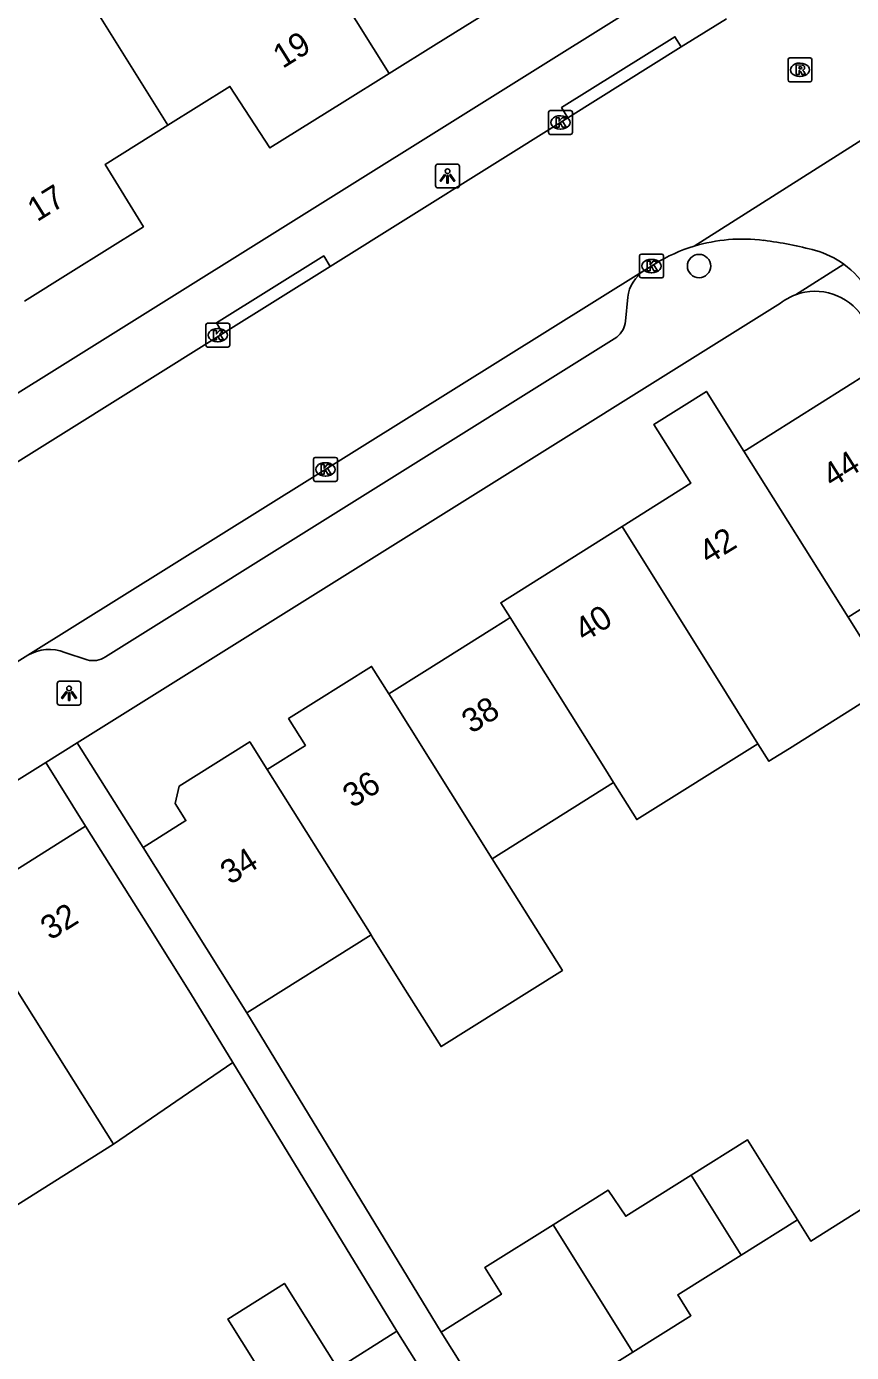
# Model space of a CAD drawing. Extents: x 157767 to 159171, y 387842 to 389425.
# Drawn here: x 158660 to 158694.5, y 388311.9 to 388367.5 of the extents above; entities that cross this region are included whole.
import ezdxf

# ---------------------------------------------------------------- set-up
doc = ezdxf.new("R2010")
doc.units = 0
for name, color, linetype in [('IMGEO_Boom', 7, 'Continuous'), ('IMGEO_Kolk', 7, 'Continuous'), ('IMGEO_Lichtpunt', 7, 'Continuous'), ('IMGEO_Pand', 7, 'Continuous'), ('IMGEO_Pand_nummerreeks', 7, 'Continuous'), ('IMGEO_Rijbaan_lokaal_open', 7, 'Continuous'), ('IMGEO_Rioolput', 7, 'Continuous'), ('IMGEO_Voetpad_open', 7, 'Continuous')]:
    doc.layers.add(name, color=color, linetype=linetype)

msp = doc.modelspace()

# ---------------------------------------------------------------- linework, layer by layer
at = {"layer": 'IMGEO_Boom'}
msp.add_circle((158688.161, 388357.432), 0.489, dxfattribs=at)
at = {"layer": 'IMGEO_Kolk'}
for p, q in [((158681.855, 388363.019), (158681.855, 388363.871)), ((158681.93, 388363.945), (158682.782, 388363.945)), ((158682.343, 388363.725), (158682.368, 388363.725)), ((158682.856, 388363.871), (158682.856, 388363.019)), ((158682.782, 388362.945), (158681.93, 388362.945)), ((158682.366, 388363.165), (158682.341, 388363.165)), ((158685.672, 388357.006), (158685.672, 388357.858)), ((158685.747, 388357.932), (158686.599, 388357.932)), ((158686.16, 388357.712), (158686.185, 388357.712)), ((158686.673, 388357.858), (158686.673, 388357.006)), ((158686.599, 388356.932), (158685.747, 388356.932)), ((158686.183, 388357.152), (158686.158, 388357.152)), ((158667.503, 388354.111), (158667.503, 388354.963)), ((158667.578, 388355.037), (158668.43, 388355.037)), ((158667.991, 388354.817), (158668.016, 388354.817)), ((158668.504, 388354.963), (158668.504, 388354.111)), ((158668.014, 388354.257), (158667.989, 388354.257)), ((158668.43, 388354.037), (158667.578, 388354.037)), ((158672.014, 388348.488), (158672.014, 388349.34)), ((158672.089, 388349.414), (158672.941, 388349.414)), ((158672.502, 388349.194), (158672.527, 388349.194)), ((158673.015, 388349.34), (158673.015, 388348.488)), ((158672.525, 388348.634), (158672.5, 388348.634)), ((158672.941, 388348.414), (158672.089, 388348.414))]:
    msp.add_line(p, q, dxfattribs=at)
for points in [[(158681.855, 388363.019), (158681.855, 388363.871)], [(158681.93, 388363.945), (158682.782, 388363.945)], [(158682.176, 388363.645), (158682.299, 388363.645), (158682.299, 388363.494), (158682.429, 388363.645), (158682.593, 388363.645), (158682.447, 388363.494), (158682.6, 388363.245), (158682.448, 388363.245), (158682.363, 388363.409), (158682.299, 388363.342), (158682.299, 388363.245), (158682.176, 388363.245), (158682.176, 388363.645)], [(158682.856, 388363.871), (158682.856, 388363.019)], [(158682.782, 388362.945), (158681.93, 388362.945)], [(158685.672, 388357.006), (158685.672, 388357.858)], [(158685.747, 388357.932), (158686.599, 388357.932)], [(158685.993, 388357.632), (158686.116, 388357.632), (158686.116, 388357.481), (158686.246, 388357.632), (158686.41, 388357.632), (158686.264, 388357.481), (158686.417, 388357.232), (158686.265, 388357.232), (158686.18, 388357.396), (158686.116, 388357.329), (158686.116, 388357.232), (158685.993, 388357.232), (158685.993, 388357.632)], [(158686.673, 388357.858), (158686.673, 388357.006)], [(158686.599, 388356.932), (158685.747, 388356.932)], [(158667.503, 388354.111), (158667.503, 388354.963)], [(158667.578, 388355.037), (158668.43, 388355.037)], [(158667.824, 388354.737), (158667.947, 388354.737), (158667.947, 388354.586), (158668.077, 388354.737), (158668.241, 388354.737), (158668.095, 388354.586), (158668.248, 388354.337), (158668.096, 388354.337), (158668.011, 388354.501), (158667.947, 388354.434), (158667.947, 388354.337), (158667.824, 388354.337), (158667.824, 388354.737)], [(158668.504, 388354.963), (158668.504, 388354.111)], [(158668.43, 388354.037), (158667.578, 388354.037)], [(158672.014, 388348.488), (158672.014, 388349.34)], [(158672.089, 388349.414), (158672.941, 388349.414)], [(158672.335, 388349.114), (158672.458, 388349.114), (158672.458, 388348.963), (158672.588, 388349.114), (158672.752, 388349.114), (158672.606, 388348.963), (158672.759, 388348.714), (158672.607, 388348.714), (158672.522, 388348.878), (158672.458, 388348.811), (158672.458, 388348.714), (158672.335, 388348.714), (158672.335, 388349.114)], [(158673.015, 388349.34), (158673.015, 388348.488)], [(158672.941, 388348.414), (158672.089, 388348.414)]]:
    msp.add_lwpolyline(points, dxfattribs=at)
for centre, start, end in [((158681.932, 388363.869), 91.552, 178.448), ((158681.932, 388363.869), 91.552, 178.448), ((158682.78, 388363.869), 1.552, 88.448), ((158682.78, 388363.869), 1.552, 88.448), ((158681.932, 388363.021), 181.552, 268.448), ((158681.932, 388363.021), 181.552, 268.448), ((158682.78, 388363.021), 271.552, 358.448), ((158682.78, 388363.021), 271.552, 358.448), ((158685.749, 388357.856), 91.552, 178.448), ((158685.749, 388357.856), 91.552, 178.448), ((158686.597, 388357.856), 1.552, 88.448), ((158686.597, 388357.856), 1.552, 88.448), ((158685.749, 388357.008), 181.552, 268.448), ((158685.749, 388357.008), 181.552, 268.448), ((158686.597, 388357.008), 271.552, 358.448), ((158686.597, 388357.008), 271.552, 358.448), ((158667.58, 388354.961), 91.552, 178.448), ((158667.58, 388354.961), 91.552, 178.448), ((158668.428, 388354.961), 1.552, 88.448), ((158668.428, 388354.961), 1.552, 88.448), ((158667.58, 388354.113), 181.552, 268.448), ((158667.58, 388354.113), 181.552, 268.448), ((158668.428, 388354.113), 271.552, 358.448), ((158668.428, 388354.113), 271.552, 358.448), ((158672.091, 388349.338), 91.552, 178.448), ((158672.091, 388349.338), 91.552, 178.448), ((158672.939, 388349.338), 1.552, 88.448), ((158672.939, 388349.338), 1.552, 88.448), ((158672.091, 388348.49), 181.552, 268.448), ((158672.091, 388348.49), 181.552, 268.448), ((158672.939, 388348.49), 271.552, 358.448), ((158672.939, 388348.49), 271.552, 358.448)]:
    msp.add_arc(centre, 0.0765, start, end, dxfattribs=at)
for centre, major_axis, ratio, start_param, end_param in [((158682.342, 388363.445), (-0.387, 0.002), 0.722429, 4.712389, 7.853982), ((158682.367, 388363.445), (-0.39, 0.002), 0.717154, 1.570796, 4.712389), ((158686.159, 388357.432), (-0.387, 0.002), 0.722429, 4.712389, 7.853982), ((158686.184, 388357.432), (-0.39, 0.002), 0.717154, 1.570796, 4.712389), ((158667.99, 388354.537), (-0.387, 0.002), 0.722429, 4.712389, 7.853982), ((158668.015, 388354.537), (-0.39, 0.002), 0.717154, 1.570796, 4.712389), ((158672.501, 388348.914), (-0.387, 0.002), 0.722429, 4.712389, 7.853982), ((158672.526, 388348.914), (-0.39, 0.002), 0.717154, 1.570796, 4.712389)]:
    msp.add_ellipse(centre, major_axis=major_axis, ratio=ratio, start_param=start_param, end_param=end_param, dxfattribs=at)
at = {"layer": 'IMGEO_Lichtpunt'}
for p, q in [((158677.128, 388361.605), (158677.128, 388360.798)), ((158677.128, 388361.605), (158677.128, 388360.798)), ((158678.03, 388361.7), (158677.222, 388361.7)), ((158678.03, 388361.7), (158677.222, 388361.7)), ((158678.124, 388360.798), (158678.124, 388361.605)), ((158678.124, 388360.798), (158678.124, 388361.605)), ((158677.222, 388360.704), (158678.03, 388360.704)), ((158677.222, 388360.704), (158678.03, 388360.704)), ((158661.278, 388339.945), (158661.278, 388339.138)), ((158661.278, 388339.945), (158661.278, 388339.138)), ((158662.18, 388340.04), (158661.372, 388340.04)), ((158662.18, 388340.04), (158661.372, 388340.04)), ((158662.274, 388339.138), (158662.274, 388339.945)), ((158662.274, 388339.138), (158662.274, 388339.945)), ((158661.372, 388339.044), (158662.18, 388339.044)), ((158661.372, 388339.044), (158662.18, 388339.044))]:
    msp.add_line(p, q, dxfattribs=at)
for points in [[(158677.502, 388361.269), (158677.541, 388361.241), (158677.353, 388360.979), (158677.315, 388361.006), (158677.502, 388361.269)], [(158677.604, 388361.221), (158677.651, 388361.221), (158677.651, 388360.899), (158677.604, 388360.899), (158677.604, 388361.221)], [(158677.714, 388361.241), (158677.752, 388361.268), (158677.939, 388361.006), (158677.9, 388360.978), (158677.714, 388361.241)], [(158661.652, 388339.609), (158661.691, 388339.581), (158661.503, 388339.319), (158661.465, 388339.346), (158661.652, 388339.609)], [(158661.754, 388339.561), (158661.801, 388339.561), (158661.801, 388339.239), (158661.754, 388339.239), (158661.754, 388339.561)], [(158661.864, 388339.581), (158661.902, 388339.608), (158662.089, 388339.346), (158662.05, 388339.318), (158661.864, 388339.581)]]:
    msp.add_lwpolyline(points, dxfattribs=at)
for centre in [(158677.627, 388361.403), (158661.777, 388339.743)]:
    msp.add_circle(centre, 0.0994, dxfattribs=at)
for centre, start, end in [((158677.222, 388361.605), 90, 180), ((158677.222, 388361.605), 90, 180), ((158678.03, 388361.605), 0, 90), ((158678.03, 388361.605), 0, 90), ((158677.222, 388360.798), 180, 270), ((158677.222, 388360.798), 180, 270), ((158678.03, 388360.798), 270, 0), ((158678.03, 388360.798), 270, 360), ((158661.372, 388339.945), 90, 180), ((158661.372, 388339.945), 90, 180), ((158662.18, 388339.945), 0, 90), ((158662.18, 388339.945), 0, 90), ((158661.372, 388339.138), 180, 270), ((158661.372, 388339.138), 180, 270), ((158662.18, 388339.138), 270, 0), ((158662.18, 388339.138), 270, 360)]:
    msp.add_arc(centre, 0.0946, start, end, dxfattribs=at)
at = {"layer": 'IMGEO_Pand'}
for points in [[(158670.45, 388373.059), (158674.99, 388375.9), (158673.391, 388378.436), (158676.621, 388380.407), (158681.293, 388372.927), (158678.569, 388371.197), (158680.165, 388368.61), (158677.152, 388366.727), (158675.183, 388365.496)], [(158670.45, 388373.059), (158675.183, 388365.496)], [(158665.918, 388363.33), (158661.23, 388370.823)], [(158675.183, 388365.496), (158673.221, 388364.271), (158670.188, 388362.375), (158668.513, 388364.955), (158665.918, 388363.33)], [(158665.918, 388363.33), (158663.283, 388361.68), (158664.893, 388359.075), (158661.853, 388357.174), (158659.911, 388355.959)], [(158694.403, 388342.728), (158699.603, 388345.996), (158695.239, 388352.942), (158690.143, 388349.74), (158690.04, 388349.675)], [(158684.935, 388346.524), (158687.817, 388348.335), (158686.27, 388350.798), (158688.468, 388352.179), (158690.04, 388349.675)], [(158690.04, 388349.675), (158694.403, 388342.728)], [(158684.935, 388346.524), (158679.855, 388343.333), (158680.248, 388342.707)], [(158690.625, 388337.418), (158689.307, 388339.527), (158684.935, 388346.524)], [(158675.167, 388339.514), (158676.778, 388340.527), (158679.372, 388342.156), (158680.078, 388342.6), (158680.248, 388342.707)], [(158680.248, 388342.707), (158684.242, 388336.345), (158684.584, 388335.8)], [(158694.403, 388342.728), (158696.179, 388339.889), (158691.946, 388337.229), (158691.09, 388336.691), (158690.625, 388337.418)], [(158670.073, 388336.345), (158671.678, 388337.354), (158670.97, 388338.481), (158674.445, 388340.664), (158675.167, 388339.514)], [(158675.167, 388339.514), (158679.503, 388332.608)], [(158670.073, 388336.345), (158669.344, 388337.505), (158666.39, 388335.649), (158666.223, 388334.918), (158666.67, 388334.207), (158664.875, 388333.079)], [(158684.584, 388335.8), (158685.556, 388334.251), (158690.625, 388337.418)], [(158674.423, 388329.416), (158670.073, 388336.345)], [(158684.584, 388335.8), (158679.503, 388332.608)], [(158657.297, 388330.723), (158662.467, 388333.974)], [(158662.467, 388333.974), (158665.128, 388329.742), (158666.863, 388326.983), (158668.64, 388324.075)], [(158669.227, 388326.152), (158667.535, 388328.846), (158664.875, 388333.079)], [(158679.503, 388332.608), (158680.856, 388330.453), (158682.438, 388327.934), (158677.357, 388324.744), (158675.775, 388327.263), (158674.473, 388329.336), (158674.423, 388329.416)], [(158663.635, 388320.651), (158657.297, 388330.723)], [(158669.227, 388326.152), (158674.423, 388329.416)], [(158668.64, 388324.075), (158663.635, 388320.651)], [(158687.827, 388319.35), (158690.197, 388320.834), (158692.28, 388317.487)], [(158663.635, 388320.651), (158658.557, 388317.456), (158656.958, 388319.995)], [(158682.047, 388317.275), (158684.36, 388318.724), (158685.095, 388317.639), (158687.827, 388319.35)], [(158687.827, 388319.35), (158689.924, 388316.011)], [(158692.28, 388317.487), (158689.924, 388316.011)], [(158677.361, 388312.788), (158679.887, 388314.37), (158679.188, 388315.485), (158682.047, 388317.275)], [(158685.392, 388311.947), (158682.047, 388317.275)], [(158689.924, 388316.011), (158687.272, 388314.351), (158687.824, 388313.47), (158685.392, 388311.947)], [(158673.057, 388305.454), (158670.994, 388308.734), (158671.221, 388308.877), (158668.419, 388313.332), (158670.795, 388314.825), (158673.032, 388311.265), (158675.505, 388312.82)], [(158675.505, 388312.82), (158678.155, 388308.605)], [(158679.459, 388309.438), (158677.361, 388312.788)], [(158685.392, 388311.947), (158682.509, 388310.141), (158681.966, 388311.008), (158679.459, 388309.438)]]:
    msp.add_lwpolyline(points, dxfattribs=at)
at = {"layer": 'IMGEO_Rijbaan_lokaal_open'}
for points in [[(158689.306, 388367.788), (158687.415, 388366.609)], [(158687.415, 388366.609), (158682.67, 388363.64)], [(158699.092, 388365.331), (158687.955, 388358.262)], [(158682.67, 388363.64), (158672.713, 388357.418)], [(158672.713, 388357.418), (158668.22, 388354.61)], [(158685.867, 388357.245), (158686.32, 388357.528)], [(158660.045, 388341.136), (158685.867, 388357.245)], [(158668.22, 388354.61), (158657.467, 388347.889)], [(158658.36, 388340.085), (158660.045, 388341.136)], [(158697.673, 388320.891), (158698.242, 388319.983), (158695.567, 388318.307), (158692.837, 388316.598), (158692.28, 388317.487)]]:
    msp.add_lwpolyline(points, dxfattribs=at)
for centre, radius, start, end in [((158689.99, 388351.543), 7.02, 82.7864, 106.8547), ((158688.848, 388342.424), 16.211, 75.0336, 82.826), ((158690.007, 388351.502), 7.065, 106.8894, 121.464), ((158692.02, 388354.479), 3.746, 53.9347, 74.2901), ((158691.986, 388354.398), 3.831, 31.2037, 54.2405)]:
    msp.add_arc(centre, radius, start, end, dxfattribs=at)
at = {"layer": 'IMGEO_Rioolput'}
for p, q in [((158691.889, 388365.225), (158691.889, 388366.077)), ((158691.964, 388366.151), (158692.816, 388366.151)), ((158692.377, 388365.931), (158692.402, 388365.931)), ((158692.89, 388366.077), (158692.89, 388365.225)), ((158692.4, 388365.371), (158692.375, 388365.371)), ((158692.816, 388365.151), (158691.964, 388365.151))]:
    msp.add_line(p, q, dxfattribs=at)
for points in [[(158691.889, 388365.225), (158691.889, 388366.077)], [(158691.964, 388366.151), (158692.816, 388366.151)], [(158692.478, 388365.849), (158692.226, 388365.851), (158692.226, 388365.451)], [(158692.404, 388365.77), (158692.35, 388365.77), (158692.35, 388365.689)], [(158692.89, 388366.077), (158692.89, 388365.225)], [(158692.226, 388365.451), (158692.35, 388365.451), (158692.35, 388365.613), (158692.361, 388365.613)], [(158692.35, 388365.689), (158692.402, 388365.689)], [(158692.408, 388365.584), (158692.479, 388365.451), (158692.619, 388365.451), (158692.554, 388365.577)], [(158692.816, 388365.151), (158691.964, 388365.151)]]:
    msp.add_lwpolyline(points, dxfattribs=at)
for centre, radius, start, end in [((158691.966, 388366.075), 0.0765, 91.552, 178.448), ((158691.966, 388366.075), 0.0765, 91.552, 178.448), ((158692.41, 388365.674), 0.0964, 77.0061, 93.1865), ((158692.424, 388365.731), 0.0378, 276.6634, 79.6772), ((158692.477, 388365.739), 0.109, 350.3612, 89.416), ((158692.475, 388365.739), 0.112, 277.5842, 350.9817), ((158692.814, 388366.075), 0.0765, 1.552, 88.448), ((158692.814, 388366.075), 0.0765, 1.552, 88.448), ((158691.966, 388365.227), 0.0765, 181.552, 268.448), ((158691.966, 388365.227), 0.0765, 181.552, 268.448), ((158692.36, 388365.56), 0.0533, 26.0293, 88.6989), ((158692.386, 388365.878), 0.19, 274.7715, 282.9687), ((158692.459, 388365.524), 0.108, 29.5134, 73.7905), ((158692.814, 388365.227), 0.0765, 271.552, 358.448), ((158692.814, 388365.227), 0.0765, 271.552, 358.448)]:
    msp.add_arc(centre, radius, start, end, dxfattribs=at)
for centre, major_axis, ratio, start_param, end_param in [((158692.376, 388365.651), (-0.387, 0.002), 0.722429, 4.712389, 7.853982), ((158692.401, 388365.651), (-0.39, 0.002), 0.717154, 1.570796, 4.712389)]:
    msp.add_ellipse(centre, major_axis=major_axis, ratio=ratio, start_param=start_param, end_param=end_param, dxfattribs=at)
at = {"layer": 'IMGEO_Voetpad_open'}
for points in [[(158603.405, 388317.002), (158686.836, 388369.127)], [(158682.67, 388363.64), (158682.402, 388364.07), (158687.151, 388367.033), (158687.415, 388366.609)], [(158668.22, 388354.61), (158667.944, 388355.053), (158672.44, 388357.857), (158672.713, 388357.418)], [(158694.225, 388357.507), (158692.204, 388356.227)], [(158662.12, 388337.462), (158691.576, 388355.876)], [(158685.176, 388356.128), (158685.086, 388355.117)], [(158684.721, 388354.457), (158663.296, 388341.058)], [(158662.533, 388340.934), (158661.592, 388341.251)], [(158660.802, 388336.638), (158662.12, 388337.462)], [(158664.875, 388333.079), (158662.12, 388337.462)], [(158614.878, 388307.93), (158660.802, 388336.638)], [(158660.802, 388336.638), (158662.467, 388333.974)], [(158677.361, 388312.788), (158669.227, 388326.152)], [(158675.505, 388312.82), (158668.64, 388324.075)]]:
    msp.add_lwpolyline(points, dxfattribs=at)
for centre, radius, start, end in [((158686.743, 388355.931), 1.579, 123.682, 172.8344), ((158693.031, 388354.007), 2.369, 33.2191, 110.438), ((158693.059, 388353.96), 2.423, 110.6622, 127.7409), ((158684.066, 388355.25), 1.028, 309.5453, 352.5668), ((158660.942, 388339.535), 1.835, 69.2513, 119.2515), ((158662.769, 388341.89), 0.985, 256.1284, 302.3332)]:
    msp.add_arc(centre, radius, start, end, dxfattribs=at)

# ---------------------------------------------------------------- texts
at = {"layer": 'IMGEO_Pand_nummerreeks'}
for s, rotation, p in [('19', 32.0028, (158670.723, 388365.681)), ('17', 32.0226, (158660.438, 388359.261)), ('44', 32.1429, (158693.736, 388348.123)), ('42', 31.696, (158688.557, 388344.907)), ('40', 32.1372, (158683.358, 388341.659)), ('38', 32.0112, (158678.628, 388337.825)), ('36', 32.0112, (158673.644, 388334.71)), ('34', 32.1429, (158668.519, 388331.495)), ('32', 32.163, (158660.989, 388329.17))]:
    msp.add_text(s, height=1, rotation=rotation, dxfattribs=at).set_placement(p)

doc.saveas('drawing.dxf')
